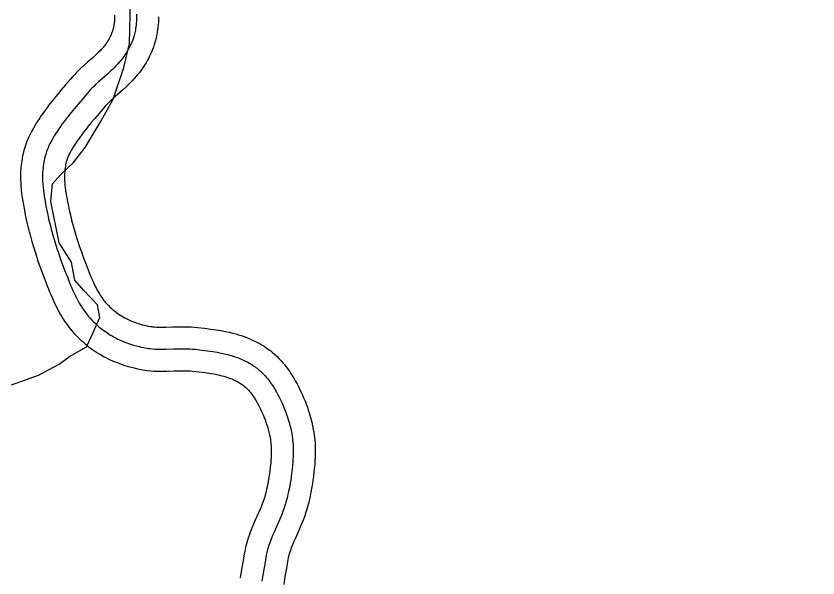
# Model space of a CAD drawing. Extents: x 3192986 to 3230865, y 867483 to 892886.
# Drawn here: x 3227148 to 3227695, y 873174 to 873558 of the extents above; entities that cross this region are included whole.
import ezdxf

# ---------------------------------------------------------------- set-up
doc = ezdxf.new("R2010")
doc.units = 0
doc.layers.add('V-ROAD-CNTR', color=7, linetype='Continuous')
doc.layers.add('V-SITE-VEGE', color=7, linetype='Continuous')

msp = doc.modelspace()

# ---------------------------------------------------------------- linework, layer by layer
at = {"layer": 'V-ROAD-CNTR'}
for points in [[(3227214.89, 873557.3), (3227214.89, 873555.97), (3227214.85, 873554.97), (3227214.79, 873554.04), (3227214.7, 873553.17), (3227214.6, 873552.35), (3227214.48, 873551.6), (3227214.35, 873550.89), (3227214.21, 873550.22), (3227214.09, 873549.68), (3227213.76, 873548.42), (3227213.45, 873547.4), (3227213.14, 873546.52), (3227212.85, 873545.74), (3227212.57, 873545.06), (3227212.34, 873544.53), (3227211.81, 873543.4), (3227211.42, 873542.64), (3227211.13, 873542.1), (3227210.61, 873541.18), (3227210.05, 873540.29), (3227209.55, 873539.52), (3227209.04, 873538.79), (3227208.53, 873538.09), (3227208.02, 873537.43), (3227207.52, 873536.79), (3227207.06, 873536.24), (3227206, 873535.03), (3227205.01, 873533.96), (3227204.04, 873532.97), (3227203.09, 873532.03), (3227202.18, 873531.18), (3227200.31, 873529.46), (3227196.76, 873526.33), (3227193.94, 873523.83), (3227191.72, 873521.8), (3227190.01, 873520.16), (3227188.71, 873518.86), (3227187.69, 873517.8), (3227186.24, 873516.23), (3227184.87, 873514.65), (3227181.48, 873510.65), (3227178.56, 873507.22), (3227175.97, 873504.15), (3227173.7, 873501.38), (3227171.69, 873498.89), (3227169.94, 873496.65), (3227168.42, 873494.63), (3227167.09, 873492.83), (3227165.93, 873491.21), (3227164.9, 873489.73), (3227163.19, 873487.17), (3227161.91, 873485.16), (3227160.94, 873483.58), (3227159.54, 873481.22), (3227158.16, 873478.76), (3227157.47, 873477.43), (3227156.82, 873476.13), (3227156.23, 873474.86), (3227155.69, 873473.63), (3227155.17, 873472.36), (3227154.33, 873470.11), (3227153.62, 873467.92), (3227153.03, 873465.87), (3227152.54, 873463.95), (3227152.15, 873462.16), (3227151.82, 873460.48), (3227151.57, 873458.9), (3227151.36, 873457.43), (3227151.19, 873456), (3227150.96, 873453.55), (3227150.83, 873451.34), (3227150.77, 873449.42), (3227150.76, 873447.76), (3227150.78, 873446.26), (3227150.87, 873443.85), (3227150.98, 873441.94), (3227151.22, 873439.26), (3227151.53, 873436.62), (3227152.11, 873432.54), (3227152.73, 873428.75), (3227153.36, 873425.21), (3227154.01, 873421.91), (3227154.67, 873418.82), (3227155.33, 873415.93), (3227155.97, 873413.23), (3227156.59, 873410.77)], [(3227229.89, 873557.25), (3227229.89, 873555.67), (3227229.83, 873554.18), (3227229.74, 873552.79), (3227229.61, 873551.48), (3227229.45, 873550.26), (3227229.27, 873549.11), (3227229.08, 873548.03), (3227228.87, 873547.03), (3227228.65, 873546.08), (3227228.19, 873544.32), (3227227.72, 873542.78), (3227227.26, 873541.44), (3227226.82, 873540.27), (3227226.4, 873539.25), (3227226.02, 873538.36), (3227225.29, 873536.81), (3227224.7, 873535.65), (3227224.23, 873534.79), (3227223.49, 873533.51), (3227222.71, 873532.23), (3227221.98, 873531.12), (3227221.26, 873530.09), (3227220.55, 873529.12), (3227219.85, 873528.2), (3227219.16, 873527.33), (3227218.49, 873526.52), (3227217.15, 873524.99), (3227215.87, 873523.61), (3227214.66, 873522.37), (3227213.5, 873521.24), (3227212.41, 873520.2), (3227210.34, 873518.31), (3227206.7, 873515.09), (3227203.98, 873512.69), (3227201.98, 873510.85), (3227200.5, 873509.43), (3227199.41, 873508.35), (3227198.6, 873507.51), (3227197.42, 873506.22), (3227196.26, 873504.89), (3227192.92, 873500.94), (3227190.01, 873497.53), (3227187.5, 873494.54), (3227185.33, 873491.91), (3227183.45, 873489.58), (3227181.84, 873487.51), (3227180.44, 873485.67), (3227179.24, 873484.03), (3227178.2, 873482.57), (3227177.3, 873481.28), (3227175.75, 873478.97), (3227174.62, 873477.19), (3227173.78, 873475.83), (3227172.55, 873473.74), (3227171.34, 873471.59), (3227170.82, 873470.6), (3227170.34, 873469.64), (3227169.91, 873468.7), (3227169.51, 873467.78), (3227169.14, 873466.89), (3227168.49, 873465.15), (3227167.96, 873463.51), (3227167.51, 873461.96), (3227167.14, 873460.51), (3227166.84, 873459.13), (3227166.59, 873457.84), (3227166.39, 873456.63), (3227166.23, 873455.49), (3227166.1, 873454.42), (3227165.92, 873452.42), (3227165.82, 873450.67), (3227165.77, 873449.13), (3227165.76, 873447.8), (3227165.78, 873446.63), (3227165.85, 873444.59), (3227165.94, 873443.07), (3227166.14, 873440.8), (3227166.41, 873438.55), (3227166.94, 873434.8), (3227167.51, 873431.29), (3227168.1, 873428), (3227168.71, 873424.92), (3227169.32, 873422.03), (3227169.93, 873419.33), (3227170.54, 873416.8), (3227171.14, 873414.43)], [(3227244.89, 873557.2), (3227244.89, 873555.37), (3227244.81, 873553.4), (3227244.69, 873551.54), (3227244.51, 873549.79), (3227244.3, 873548.16), (3227244.06, 873546.61), (3227243.8, 873545.18), (3227243.53, 873543.84), (3227243.22, 873542.49), (3227242.62, 873540.22), (3227241.99, 873538.16), (3227241.37, 873536.36), (3227240.78, 873534.8), (3227240.23, 873533.44), (3227239.69, 873532.19), (3227238.77, 873530.22), (3227237.98, 873528.67), (3227237.33, 873527.48), (3227236.38, 873525.83), (3227235.36, 873524.17), (3227234.41, 873522.73), (3227233.48, 873521.39), (3227232.57, 873520.14), (3227231.68, 873518.97), (3227230.8, 873517.88), (3227229.91, 873516.8), (3227228.3, 873514.95), (3227226.73, 873513.26), (3227225.27, 873511.77), (3227223.92, 873510.44), (3227222.63, 873509.22), (3227220.37, 873507.15), (3227216.63, 873503.85), (3227214.02, 873501.54), (3227212.23, 873499.9), (3227210.99, 873498.71), (3227210.11, 873497.83), (3227209.52, 873497.22), (3227208.6, 873496.22), (3227207.65, 873495.12), (3227204.35, 873491.24), (3227201.46, 873487.84), (3227199.02, 873484.94), (3227196.96, 873482.44), (3227195.21, 873480.27), (3227193.73, 873478.37), (3227192.47, 873476.7), (3227191.39, 873475.23), (3227190.46, 873473.93), (3227189.69, 873472.83), (3227188.31, 873470.76), (3227187.33, 873469.22), (3227186.62, 873468.08), (3227185.55, 873466.26), (3227184.52, 873464.43), (3227184.18, 873463.77), (3227183.87, 873463.15), (3227183.58, 873462.53), (3227183.32, 873461.94), (3227183.11, 873461.42), (3227182.65, 873460.19), (3227182.29, 873459.1), (3227181.99, 873458.06), (3227181.74, 873457.06), (3227181.53, 873456.11), (3227181.36, 873455.21), (3227181.22, 873454.36), (3227181.11, 873453.55), (3227181.02, 873452.85), (3227180.88, 873451.29), (3227180.8, 873450), (3227180.77, 873448.85), (3227180.76, 873447.84), (3227180.77, 873446.99), (3227180.83, 873445.32), (3227180.9, 873444.19), (3227181.07, 873442.33), (3227181.28, 873440.48), (3227181.77, 873437.05), (3227182.3, 873433.82), (3227182.84, 873430.78), (3227183.41, 873427.93), (3227183.97, 873425.25), (3227184.54, 873422.74), (3227185.11, 873420.38), (3227185.68, 873418.09)], [(3227214.85, 873558.16), (3227214.9, 873556.76)], [(3227229.84, 873558.93), (3227229.89, 873557.25)], [(3227171.14, 873414.43), (3227171.72, 873412.21), (3227172.87, 873408.05), (3227173.95, 873404.41), (3227174.93, 873401.23), (3227175.83, 873398.45), (3227176.64, 873396.02), (3227178.12, 873391.76), (3227179.27, 873388.57), (3227180.16, 873386.18), (3227181.54, 873382.6), (3227182.95, 873379.02), (3227183.75, 873377.05), (3227184.49, 873375.22), (3227185.18, 873373.53), (3227186.52, 873370.42), (3227187.73, 873367.75), (3227188.84, 873365.45), (3227189.88, 873363.47), (3227190.83, 873361.75), (3227191.71, 873360.27), (3227192.52, 873358.98), (3227193.25, 873357.87), (3227193.92, 873356.9), (3227194.53, 873356.05), (3227195.64, 873354.58), (3227196.52, 873353.49), (3227197.2, 873352.67), (3227198.28, 873351.46), (3227199.4, 873350.25), (3227200.41, 873349.23), (3227201.4, 873348.26), (3227202.37, 873347.35), (3227203.32, 873346.5), (3227204.24, 873345.7), (3227205.15, 873344.94), (3227206.04, 873344.23), (3227206.91, 873343.56), (3227208.61, 873342.32), (3227210.23, 873341.22), (3227211.76, 873340.24), (3227213.22, 873339.36), (3227214.6, 873338.58), (3227215.91, 873337.89), (3227217.15, 873337.27), (3227218.32, 873336.71), (3227219.43, 873336.21), (3227221.52, 873335.33), (3227223.37, 873334.61), (3227225.01, 873334.03), (3227226.46, 873333.56), (3227227.73, 873333.17), (3227229.97, 873332.54), (3227231.68, 873332.12), (3227232.96, 873331.82), (3227234.9, 873331.41), (3227236.85, 873331.05), (3227237.87, 873330.89), (3227238.87, 873330.75), (3227240.79, 873330.54), (3227242.6, 873330.41), (3227244.3, 873330.34), (3227245.89, 873330.3), (3227247.39, 873330.3), (3227250.2, 873330.34), (3227255.11, 873330.5), (3227258.8, 873330.62), (3227261.56, 873330.67), (3227263.63, 873330.65), (3227265.18, 873330.61), (3227266.34, 873330.55), (3227268.08, 873330.43), (3227269.81, 873330.25), (3227274.4, 873329.7), (3227278.39, 873329.2), (3227281.87, 873328.71), (3227284.9, 873328.22), (3227287.54, 873327.72), (3227289.85, 873327.23), (3227291.86, 873326.74), (3227293.61, 873326.27), (3227295.15, 873325.82), (3227296.49, 873325.39), (3227297.66, 873324.99), (3227298.68, 873324.62), (3227300.47, 873323.93), (3227301.81, 873323.36)], [(3227185.64, 873418.24), (3227186.2, 873416.12), (3227187.3, 873412.17), (3227188.3, 873408.75), (3227189.23, 873405.75), (3227190.08, 873403.13), (3227190.84, 873400.85), (3227192.26, 873396.77), (3227193.35, 873393.74), (3227194.19, 873391.48), (3227195.51, 873388.05), (3227196.89, 873384.58), (3227197.65, 873382.67), (3227198.37, 873380.91), (3227199.02, 873379.34), (3227200.24, 873376.47), (3227201.31, 873374.13), (3227202.25, 873372.19), (3227203.08, 873370.58), (3227203.84, 873369.22), (3227204.52, 873368.08), (3227205.13, 873367.1), (3227205.69, 873366.26), (3227206.19, 873365.53), (3227206.6, 873364.96), (3227207.47, 873363.81), (3227208.11, 873363.01), (3227208.58, 873362.46), (3227209.39, 873361.54), (3227210.24, 873360.63), (3227211, 873359.85), (3227211.77, 873359.1), (3227212.51, 873358.41), (3227213.24, 873357.75), (3227213.94, 873357.14), (3227214.64, 873356.57), (3227215.31, 873356.03), (3227215.92, 873355.56), (3227217.26, 873354.57), (3227218.49, 873353.74), (3227219.65, 873353), (3227220.76, 873352.34), (3227221.81, 873351.74), (3227222.8, 873351.21), (3227223.75, 873350.74), (3227224.65, 873350.31), (3227225.44, 873349.95), (3227227.13, 873349.24), (3227228.57, 873348.69), (3227229.85, 873348.23), (3227230.99, 873347.86), (3227231.95, 873347.57), (3227233.82, 873347.04), (3227235.18, 873346.7), (3227236.18, 873346.47), (3227237.8, 873346.13), (3227239.41, 873345.83), (3227240.09, 873345.72), (3227240.69, 873345.64), (3227242.14, 873345.49), (3227243.48, 873345.39), (3227244.8, 873345.33), (3227246.09, 873345.3), (3227247.3, 873345.3), (3227249.83, 873345.33), (3227254.62, 873345.5), (3227258.44, 873345.62), (3227261.5, 873345.67), (3227263.9, 873345.65), (3227265.75, 873345.6), (3227267.23, 873345.53), (3227269.38, 873345.37), (3227271.48, 873345.16), (3227276.22, 873344.59), (3227280.37, 873344.07), (3227284.11, 873343.54), (3227287.48, 873342.99), (3227290.49, 873342.43), (3227293.18, 873341.85), (3227295.56, 873341.28), (3227297.67, 873340.71), (3227299.54, 873340.16), (3227301.18, 873339.64), (3227302.62, 873339.15), (3227303.96, 873338.67), (3227306.11, 873337.83), (3227307.63, 873337.18)], [(3227156.63, 873410.62), (3227157.24, 873408.3), (3227158.45, 873403.92), (3227159.59, 873400.07), (3227160.63, 873396.71), (3227161.58, 873393.77), (3227162.44, 873391.18), (3227163.98, 873386.75), (3227165.19, 873383.41), (3227166.13, 873380.88), (3227167.56, 873377.15), (3227169.02, 873373.45), (3227169.84, 873371.42), (3227170.61, 873369.54), (3227171.35, 873367.73), (3227172.79, 873364.37), (3227174.15, 873361.37), (3227175.44, 873358.71), (3227176.67, 873356.35), (3227177.82, 873354.29), (3227178.9, 873352.47), (3227179.9, 873350.87), (3227180.82, 873349.48), (3227181.66, 873348.26), (3227182.46, 873347.14), (3227183.82, 873345.35), (3227184.93, 873343.97), (3227185.83, 873342.89), (3227187.17, 873341.38), (3227188.57, 873339.88), (3227189.82, 873338.61), (3227191.03, 873337.42), (3227192.23, 873336.3), (3227193.4, 873335.25), (3227194.54, 873334.26), (3227195.67, 873333.32), (3227196.77, 873332.44), (3227197.9, 873331.57), (3227199.95, 873330.07), (3227201.97, 873328.69), (3227203.88, 873327.47), (3227205.69, 873326.39), (3227207.4, 873325.43), (3227209.02, 873324.56), (3227210.56, 873323.79), (3227212, 873323.11), (3227213.42, 873322.46), (3227215.91, 873321.41), (3227218.18, 873320.54), (3227220.17, 873319.83), (3227221.92, 873319.26), (3227223.51, 873318.77), (3227226.13, 873318.04), (3227228.17, 873317.53), (3227229.74, 873317.17), (3227232, 873316.7), (3227234.29, 873316.27), (3227235.65, 873316.05), (3227237.04, 873315.86), (3227239.45, 873315.6), (3227241.72, 873315.44), (3227243.8, 873315.34), (3227245.7, 873315.3), (3227247.47, 873315.3), (3227250.57, 873315.34), (3227255.61, 873315.51), (3227259.16, 873315.63), (3227261.63, 873315.67), (3227263.36, 873315.65), (3227264.61, 873315.62), (3227265.45, 873315.58), (3227266.77, 873315.48), (3227268.14, 873315.34), (3227272.57, 873314.81), (3227276.41, 873314.33), (3227279.62, 873313.88), (3227282.31, 873313.44), (3227284.58, 873313.01), (3227286.51, 873312.6), (3227288.15, 873312.2), (3227289.56, 873311.83), (3227290.76, 873311.47), (3227291.8, 873311.14), (3227292.69, 873310.84), (3227293.41, 873310.58), (3227294.83, 873310.02), (3227295.98, 873309.54)], [(3227307.94, 873337.05), (3227309.11, 873336.53), (3227310.97, 873335.64), (3227312.86, 873334.67), (3227314.29, 873333.88), (3227315.65, 873333.08), (3227316.93, 873332.29), (3227318.14, 873331.49), (3227319.29, 873330.69), (3227320.38, 873329.89), (3227321.41, 873329.1), (3227322.44, 873328.27), (3227324.19, 873326.77), (3227325.82, 873325.25), (3227327.28, 873323.79), (3227328.58, 873322.4), (3227329.76, 873321.07), (3227330.82, 873319.8), (3227331.78, 873318.6), (3227332.69, 873317.4), (3227334.19, 873315.3), (3227335.47, 873313.38), (3227336.53, 873311.69), (3227337.42, 873310.2), (3227338.2, 873308.85), (3227339.42, 873306.61), (3227340.33, 873304.83), (3227341.6, 873302.25), (3227342.81, 873299.63), (3227343.88, 873297.2), (3227344.83, 873294.9), (3227345.68, 873292.73), (3227346.43, 873290.69), (3227347.09, 873288.76), (3227347.68, 873286.93), (3227348.2, 873285.22), (3227348.66, 873283.61), (3227349.07, 873282.09), (3227349.44, 873280.6), (3227350.03, 873277.96), (3227350.49, 873275.58), (3227350.84, 873273.49), (3227351.11, 873271.65), (3227351.3, 873270.03), (3227351.46, 873268.55), (3227351.65, 873266.13), (3227351.75, 873264.24), (3227351.8, 873262.77), (3227351.82, 873260.67), (3227351.78, 873258.59), (3227351.69, 873256.26), (3227351.58, 873254.12), (3227351.44, 873252.12), (3227351.29, 873250.19), (3227350.96, 873246.71), (3227350.6, 873243.61), (3227350.23, 873240.91), (3227349.87, 873238.54), (3227349.52, 873236.42), (3227348.86, 873232.86), (3227348.3, 873230.14), (3227347.84, 873228.07), (3227347.11, 873225.06), (3227346.32, 873222.02), (3227345.91, 873220.56), (3227345.46, 873219.1), (3227344.61, 873216.54), (3227343.74, 873214.17), (3227342.9, 873212.03), (3227342.09, 873210.05), (3227340.61, 873206.63), (3227338.09, 873200.99), (3227337.23, 873199.02), (3227336.52, 873197.35), (3227335.94, 873195.93), (3227335.47, 873194.71), (3227335.1, 873193.73), (3227334.47, 873191.9), (3227334.07, 873190.62), (3227333.82, 873189.75), (3227333.45, 873188.26), (3227333.31, 873187.65), (3227333.17, 873186.93), (3227332.61, 873183.93), (3227332.09, 873181), (3227331.13, 873175.22), (3227330.28, 873169.74)], [(3227301.81, 873323.36), (3227302.81, 873322.91), (3227304.31, 873322.2), (3227305.81, 873321.43), (3227306.88, 873320.84), (3227307.88, 873320.25), (3227308.83, 873319.66), (3227309.73, 873319.07), (3227310.57, 873318.48), (3227311.38, 873317.89), (3227312.13, 873317.31), (3227312.85, 873316.73), (3227314.2, 873315.57), (3227315.41, 873314.45), (3227316.5, 873313.36), (3227317.49, 873312.3), (3227318.39, 873311.29), (3227319.2, 873310.31), (3227319.94, 873309.38), (3227320.62, 873308.49), (3227321.84, 873306.78), (3227322.87, 873305.24), (3227323.74, 873303.86), (3227324.47, 873302.63), (3227325.1, 873301.53), (3227326.16, 873299.58), (3227326.93, 873298.08), (3227328.06, 873295.8), (3227329.14, 873293.46), (3227330.08, 873291.32), (3227330.91, 873289.31), (3227331.65, 873287.43), (3227332.29, 873285.66), (3227332.86, 873284), (3227333.37, 873282.45), (3227333.81, 873280.99), (3227334.2, 873279.63), (3227334.54, 873278.35), (3227334.84, 873277.14), (3227335.34, 873274.89), (3227335.73, 873272.91), (3227336.02, 873271.18), (3227336.24, 873269.67), (3227336.4, 873268.34), (3227336.52, 873267.18), (3227336.68, 873265.14), (3227336.76, 873263.61), (3227336.8, 873262.46), (3227336.82, 873260.74), (3227336.78, 873259.01), (3227336.7, 873256.95), (3227336.6, 873255.01), (3227336.48, 873253.2), (3227336.35, 873251.49), (3227336.04, 873248.29), (3227335.72, 873245.49), (3227335.38, 873243.04), (3227335.06, 873240.9), (3227334.75, 873239.02), (3227334.14, 873235.74), (3227333.63, 873233.29), (3227333.22, 873231.45), (3227332.56, 873228.71), (3227331.85, 873225.97), (3227331.51, 873224.79), (3227331.17, 873223.66), (3227330.45, 873221.49), (3227329.71, 873219.48), (3227328.98, 873217.62), (3227328.27, 873215.88), (3227326.88, 873212.66), (3227324.38, 873207.06), (3227323.45, 873204.95), (3227322.67, 873203.11), (3227322.01, 873201.49), (3227321.45, 873200.06), (3227320.98, 873198.8), (3227320.22, 873196.59), (3227319.69, 873194.91), (3227319.33, 873193.64), (3227318.85, 873191.72), (3227318.63, 873190.74), (3227318.44, 873189.76), (3227317.85, 873186.6), (3227317.31, 873183.54), (3227316.32, 873177.6), (3227315.46, 873172.03)], [(3227295.67, 873309.67), (3227296.51, 873309.3), (3227297.65, 873308.75), (3227298.76, 873308.19), (3227299.46, 873307.8), (3227300.12, 873307.41), (3227300.73, 873307.03), (3227301.31, 873306.65), (3227301.86, 873306.27), (3227302.37, 873305.89), (3227302.86, 873305.52), (3227303.26, 873305.19), (3227304.21, 873304.38), (3227305, 873303.65), (3227305.73, 873302.92), (3227306.4, 873302.2), (3227307.01, 873301.51), (3227307.58, 873300.83), (3227308.11, 873300.17), (3227308.55, 873299.59), (3227309.5, 873298.26), (3227310.27, 873297.09), (3227310.94, 873296.03), (3227311.52, 873295.05), (3227312, 873294.22), (3227312.91, 873292.55), (3227313.53, 873291.34), (3227314.52, 873289.34), (3227315.47, 873287.29), (3227316.28, 873285.43), (3227316.99, 873283.72), (3227317.62, 873282.12), (3227318.16, 873280.63), (3227318.64, 873279.25), (3227319.05, 873277.97), (3227319.42, 873276.76), (3227319.74, 873275.64), (3227320.01, 873274.61), (3227320.24, 873273.69), (3227320.66, 873271.81), (3227320.97, 873270.24), (3227321.2, 873268.87), (3227321.37, 873267.68), (3227321.49, 873266.65), (3227321.58, 873265.8), (3227321.71, 873264.15), (3227321.78, 873262.98), (3227321.8, 873262.15), (3227321.81, 873260.8), (3227321.79, 873259.44), (3227321.72, 873257.63), (3227321.63, 873255.9), (3227321.52, 873254.27), (3227321.41, 873252.79), (3227321.13, 873249.88), (3227320.83, 873247.37), (3227320.54, 873245.17), (3227320.25, 873243.25), (3227319.97, 873241.62), (3227319.42, 873238.63), (3227318.97, 873236.44), (3227318.61, 873234.84), (3227318.01, 873232.36), (3227317.38, 873229.91), (3227317.12, 873229.02), (3227316.88, 873228.21), (3227316.28, 873226.44), (3227315.68, 873224.79), (3227315.06, 873223.21), (3227314.45, 873221.71), (3227313.14, 873218.69), (3227310.66, 873213.12), (3227309.68, 873210.89), (3227308.82, 873208.87), (3227308.08, 873207.05), (3227307.44, 873205.41), (3227306.87, 873203.88), (3227305.97, 873201.28), (3227305.32, 873199.2), (3227304.84, 873197.53), (3227304.25, 873195.17), (3227303.95, 873193.83), (3227303.71, 873192.6), (3227303.09, 873189.27), (3227302.53, 873186.08), (3227301.51, 873179.98), (3227300.63, 873174.32)]]:
    msp.add_lwpolyline(points, dxfattribs=at)
msp.add_spline([(3224951.99, 873264.97), (3224977.5, 873311.13), (3225010.07, 873358.37), (3225021.93, 873381.62), (3225028.79, 873407.19), (3225031.83, 873448.45), (3225027.82, 873496.39), (3224997.55, 873622.54), (3224978.24, 873749.79), (3224982.86, 873794.49), (3225005.6, 873934.04), (3225049.55, 874077.58), (3225069.66, 874131.16), (3225095.25, 874176.35), (3225122.69, 874208.59), (3225275.03, 874361.94), (3225308.9, 874403.17), (3225346.09, 874437.18), (3225384.17, 874467.76), (3225497.29, 874538.18), (3225537.44, 874551.21), (3225579.84, 874556.84), (3225625.82, 874556.36), (3225691.92, 874535.98), (3225743.89, 874517.59), (3225770.6, 874516.15), (3225906.59, 874516.69), (3225998.31, 874503.15), (3226219.8, 874510.55), (3226241.34, 874516.53), (3226259.81, 874527.94), (3226277.05, 874550.12), (3226289.24, 874579.75), (3226309.56, 874628.98), (3226341.31, 874678.46), (3226355.89, 874696.84), (3226376.21, 874712.86), (3226453.36, 874754.96), (3226528.25, 874807.73), (3226565.85, 874833.53), (3226645.65, 874882.43), (3226752.69, 874977.44), (3226814.5, 875079.14), (3226844.49, 875174.36), (3226866.53, 875225.49), (3226902.03, 875370.52), (3226923.34, 875425.87), (3226954.66, 875471.81), (3226990.6, 875504.04), (3227038.6, 875523.1), (3227074.04, 875524.54), (3227117.72, 875526.74), (3227254.98, 875510.99), (3227296.82, 875520.29), (3227417.3, 875564.02), (3227493.71, 875605.2), (3227529.6, 875636.68), (3227566.04, 875664.14), (3227647.02, 875692.32), (3227773.84, 875716.16), (3227904.08, 875727.69), (3228036.8, 875728.62), (3228120.81, 875742.17), (3228203.51, 875762.73), (3228283.19, 875795.95), (3228320.94, 875824), (3228354.66, 875862.98), (3228417.13, 875960.21), (3228450.43, 876000.8), (3228486.69, 876029.93), (3228556.62, 876061.86)], degree=3, dxfattribs=at)
at = {"layer": 'V-SITE-VEGE'}
for p, q in [((3227225.12, 873538.98), (3227225.71, 873568.63)), ((3227221.3, 873522.49), (3227225.12, 873538.98)), ((3227213.9, 873500.83), (3227221.3, 873522.49)), ((3227205.76, 873486.16), (3227213.9, 873500.83)), ((3227194.93, 873468.06), (3227205.76, 873486.16)), ((3227186.88, 873457.76), (3227194.93, 873468.06)), ((3227177.98, 873449.21), (3227186.88, 873457.76)), ((3227172.64, 873443.21), (3227177.98, 873449.21)), ((3227171.52, 873431.03), (3227172.64, 873443.21)), ((3227177.07, 873403.01), (3227171.52, 873431.03)), ((3227185.53, 873389.76), (3227177.07, 873403.01)), ((3227187.91, 873377.5), (3227185.53, 873389.76)), ((3227193.87, 873370.4), (3227187.91, 873377.5)), ((3227203.27, 873360.62), (3227193.87, 873370.4)), ((3227204.84, 873351.87), (3227203.27, 873360.62)), ((3227199.37, 873339.77), (3227204.84, 873351.87)), ((3227195.73, 873331.99), (3227199.37, 873339.77)), ((3227184.25, 873325.24), (3227195.73, 873331.99)), ((3227177.18, 873320.15), (3227184.25, 873325.24)), ((3227163.07, 873312.58), (3227177.18, 873320.15)), ((3227144.62, 873305.97), (3227163.07, 873312.58))]:
    msp.add_line(p, q, dxfattribs=at)

doc.saveas('drawing.dxf')
